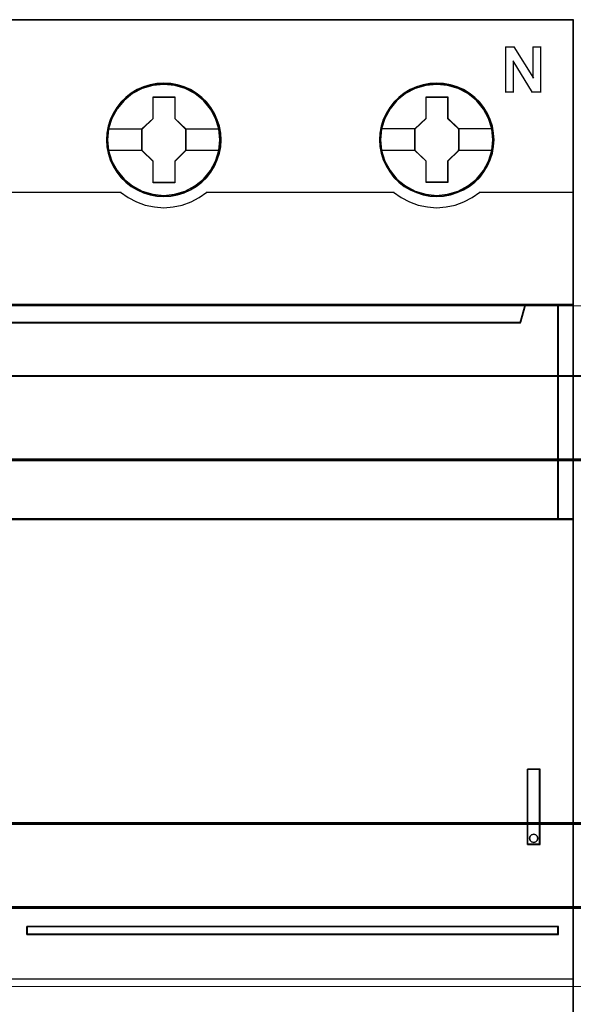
# Model space of a CAD drawing. Header units: millimetres. Extents: x -1290 to 1795, y -4192 to -1311.
# Tile 453 of 656: x 1460.19 to 1467.49, y -3629.62 to -3616.65. Entities that reach past the tile are written whole.
import ezdxf

# ---------------------------------------------------------------- set-up
doc = ezdxf.new("R2010")
doc.units = ezdxf.units.MM
doc.layers.add('30', color=7, linetype='Continuous')
doc.layers.add('45', color=7, linetype='Continuous')
doc.layers.add('Aparatura', color=7, linetype='Continuous', lineweight=13)

# ---------------------------------------------------------------- blocks, each defined once
blk = doc.blocks.new('*U187')
at = {"layer": '30', "color": 7}
for points in [[(117.203183, -107.160425), (764.797637, -107.160425), (117.203183, -107.160425)], [(764.797637, -107.160425), (117.203183, -107.160425), (117.203183, -109.696477), (117.203183, -111.193163), (117.203183, -112.731424), (764.797637, -112.731424), (764.797637, -111.193163), (764.797637, -109.696477), (764.797637, -107.160425)], [(117.203183, -112.643451), (764.797637, -112.643451), (117.203183, -112.643451)], [(764.797637, -112.643451), (117.203183, -112.643451), (117.203183, -114.16314), (117.203183, -135.233417), (117.203183, -136.712033), (764.797637, -136.712033), (764.797637, -135.233417), (764.797637, -114.16314), (764.797637, -112.643451)], [(117.203183, -136.624061), (764.797637, -136.624061), (117.203183, -136.624061)], [(764.797637, -136.624061), (117.203183, -136.624061), (117.203183, -138.120672), (117.203183, -139.700428), (117.203183, -142.236353), (764.797637, -142.236353), (764.797637, -139.700428), (764.797637, -138.120672), (764.797637, -136.624061)], [(764.754661, -136.667149), (117.246158, -136.667149), (117.246158, -138.14078), (117.246158, -139.696279), (117.246158, -142.193264), (764.754661, -142.193264), (764.754661, -139.696279), (764.754661, -138.14078), (764.754661, -136.667149)], [(117.203183, -142.14838), (764.797637, -142.14838), (117.203183, -142.14838)]]:
    blk.add_lwpolyline(points, close=True, dxfattribs=at)
at = {"layer": '30', "color": 59}
blk.add_lwpolyline([(764.754661, -107.203514), (117.246158, -107.203514), (117.246158, -109.700336), (117.246158, -111.17387), (117.246158, -112.688335), (764.754661, -112.688335), (764.754661, -111.17387), (764.754661, -109.700336), (764.754661, -107.203514)], close=True, dxfattribs=at)
blk = doc.blocks.new('*U207')
at = {"layer": '45', "color": 7}
for points in [[(279.629142, -233.600374), (207.595016, -233.600374), (207.595016, -315.623143), (279.629142, -315.623143), (279.629142, -233.600374)], [(279.609444, -233.621918), (207.616504, -233.621918), (207.616504, -315.601598), (279.609444, -315.601598), (279.609444, -233.621918)], [(256.391922, -241.521569), (256.369527, -241.073672), (256.296744, -240.620245), (256.139978, -240.194466), (255.960818, -239.779746), (255.725671, -239.387144), (255.445733, -239.044309), (255.121005, -238.723592), (254.757086, -238.447112), (254.38197, -238.20381), (253.956464, -238.021333), (253.52536, -237.894152), (253.071861, -237.811208), (252.618362, -237.78356), (252.164863, -237.811208), (251.722561, -237.894152), (251.274661, -238.021333), (250.860353, -238.20381), (250.474039, -238.447112), (250.115719, -238.723592), (249.779793, -239.044309), (249.516652, -239.387144), (249.270307, -239.779746), (249.07435, -240.194466), (248.956776, -240.620245), (248.867196, -241.073672), (248.833604, -241.521569), (248.867196, -241.969467), (248.956776, -242.406305), (249.07435, -242.832084), (249.270307, -243.246804), (249.516652, -243.639406), (249.779793, -243.99883), (250.115719, -244.314017), (250.474039, -244.590497), (250.860353, -244.82274), (251.274661, -245.005217), (251.722561, -245.143457), (252.164863, -245.23193), (252.618362, -245.254049), (253.071861, -245.23193), (253.52536, -245.143457), (253.956464, -245.005217), (254.38197, -244.82274), (254.757086, -244.590497), (255.121005, -244.314017), (255.445733, -243.99883), (255.725671, -243.639406), (255.960818, -243.246804), (256.139978, -242.832084), (256.296744, -242.406305), (256.369527, -241.969467), (256.391922, -241.521569)], [(256.391922, -241.521569), (256.369527, -241.073672), (256.296744, -240.620245), (256.139978, -240.194466), (255.960818, -239.779746), (255.725671, -239.387144), (255.445733, -239.044309), (255.121005, -238.723592), (254.757086, -238.447112), (254.38197, -238.20381), (253.956464, -238.021333), (253.52536, -237.894152), (253.071861, -237.811208), (252.618362, -237.78356), (252.164863, -237.811208), (251.722561, -237.894152), (251.274661, -238.021333), (250.860353, -238.20381), (250.474039, -238.447112), (250.115719, -238.723592), (249.779793, -239.044309), (249.516652, -239.387144), (249.270307, -239.779746), (249.07435, -240.194466), (248.956776, -240.620245), (248.867196, -241.073672), (248.833604, -241.521569), (248.867196, -241.969467), (248.956776, -242.406305), (249.07435, -242.832084), (249.270307, -243.246804), (249.516652, -243.639406), (249.779793, -243.99883), (250.115719, -244.314017), (250.474039, -244.590497), (250.860353, -244.82274), (251.274661, -245.005217), (251.722561, -245.143457), (252.164863, -245.23193), (252.618362, -245.254049), (253.071861, -245.23193), (253.52536, -245.143457), (253.956464, -245.005217), (254.38197, -244.82274), (254.757086, -244.590497), (255.121005, -244.314017), (255.445733, -243.99883), (255.725671, -243.639406), (255.960818, -243.246804), (256.139978, -242.832084), (256.296744, -242.406305), (256.369527, -241.969467), (256.391922, -241.521569)], [(256.370435, -241.521553), (256.348167, -241.076239), (256.275797, -240.625427), (256.119923, -240.202104), (255.941782, -239.789776), (255.707971, -239.399439), (255.429625, -239.058581), (255.106744, -238.739715), (254.744894, -238.464829), (254.37191, -238.22293), (253.948824, -238.041506), (253.520171, -237.915059), (253.069251, -237.832593), (252.61833, -237.805105), (252.167409, -237.832593), (251.727623, -237.915059), (251.282269, -238.041506), (250.870317, -238.22293), (250.486199, -238.464829), (250.129916, -238.739715), (249.795901, -239.058581), (249.534256, -239.399439), (249.289311, -239.789776), (249.094469, -240.202104), (248.977564, -240.625427), (248.888493, -241.076239), (248.855091, -241.521553), (248.888493, -241.966868), (248.977564, -242.401186), (249.094469, -242.82451), (249.289311, -243.236838), (249.534256, -243.627175), (249.795901, -243.984525), (250.129916, -244.297895), (250.486199, -244.57278), (250.870317, -244.803684), (251.282269, -244.985108), (251.727623, -245.12255), (252.167409, -245.210514), (252.61833, -245.232505), (253.069251, -245.210514), (253.520171, -245.12255), (253.948824, -244.985108), (254.37191, -244.803684), (254.744894, -244.57278), (255.106744, -244.297895), (255.429625, -243.984525), (255.707971, -243.627175), (255.941782, -243.236838), (256.119923, -242.82451), (256.275797, -242.401186), (256.348167, -241.966868), (256.370435, -241.521553)], [(274.391501, -241.516183), (274.363513, -241.068286), (274.296344, -240.614859), (274.139616, -240.18908), (273.960499, -239.77436), (273.725407, -239.381758), (273.445535, -239.038923), (273.115287, -238.718206), (272.751454, -238.441726), (272.382024, -238.198424), (271.951022, -238.015947), (271.525617, -237.888766), (271.066628, -237.805822), (270.613237, -237.778174), (270.159845, -237.805822), (269.717648, -237.888766), (269.269854, -238.015947), (268.861242, -238.198424), (268.469422, -238.441726), (268.111186, -238.718206), (267.780938, -239.038923), (267.517859, -239.381758), (267.271572, -239.77436), (267.075662, -240.18908), (266.952519, -240.614859), (266.86296, -241.068286), (266.834973, -241.516183), (266.86296, -241.964081), (266.952519, -242.400919), (267.075662, -242.826698), (267.271572, -243.241418), (267.517859, -243.63402), (267.780938, -243.993444), (268.111186, -244.308631), (268.469422, -244.585111), (268.861242, -244.817354), (269.269854, -244.999831), (269.717648, -245.138071), (270.159845, -245.226544), (270.613237, -245.248663), (271.066628, -245.226544), (271.525617, -245.138071), (271.951022, -244.999831), (272.382024, -244.817354), (272.751454, -244.585111), (273.115287, -244.308631), (273.445535, -243.993444), (273.725407, -243.63402), (273.960499, -243.241418), (274.139616, -242.826698), (274.296344, -242.400919), (274.363513, -241.964081), (274.391501, -241.516183)], [(274.391501, -241.516183), (274.363513, -241.068286), (274.296344, -240.614859), (274.139616, -240.18908), (273.960499, -239.77436), (273.725407, -239.381758), (273.445535, -239.038923), (273.115287, -238.718206), (272.751454, -238.441726), (272.382024, -238.198424), (271.951022, -238.015947), (271.525617, -237.888766), (271.066628, -237.805822), (270.613237, -237.778174), (270.159845, -237.805822), (269.717648, -237.888766), (269.269854, -238.015947), (268.861242, -238.198424), (268.469422, -238.441726), (268.111186, -238.718206), (267.780938, -239.038923), (267.517859, -239.381758), (267.271572, -239.77436), (267.075662, -240.18908), (266.952519, -240.614859), (266.86296, -241.068286), (266.834973, -241.516183), (266.86296, -241.964081), (266.952519, -242.400919), (267.075662, -242.826698), (267.271572, -243.241418), (267.517859, -243.63402), (267.780938, -243.993444), (268.111186, -244.308631), (268.469422, -244.585111), (268.861242, -244.817354), (269.269854, -244.999831), (269.717648, -245.138071), (270.159845, -245.226544), (270.613237, -245.248663), (271.066628, -245.226544), (271.525617, -245.138071), (271.951022, -244.999831), (272.382024, -244.817354), (272.751454, -244.585111), (273.115287, -244.308631), (273.445535, -243.993444), (273.725407, -243.63402), (273.960499, -243.241418), (274.139616, -242.826698), (274.296344, -242.400919), (274.363513, -241.964081), (274.391501, -241.516183)], [(274.371804, -241.516167), (274.343962, -241.070853), (274.277143, -240.620041), (274.121232, -240.196718), (273.943048, -239.78439), (273.709182, -239.394053), (273.43077, -239.053195), (273.102243, -238.734328), (272.740307, -238.459443), (272.372803, -238.217544), (271.944048, -238.03612), (271.520861, -237.909673), (271.064265, -237.827207), (270.613237, -237.799719), (270.162209, -237.827207), (269.722317, -237.909673), (269.276857, -238.03612), (268.870375, -238.217544), (268.480598, -238.459443), (268.12423, -238.734328), (267.795703, -239.053195), (267.533996, -239.394053), (267.288993, -239.78439), (267.094104, -240.196718), (266.971603, -240.620041), (266.882511, -241.070853), (266.85467, -241.516167), (266.882511, -241.961482), (266.971603, -242.3958), (267.094104, -242.819124), (267.288993, -243.231451), (267.533996, -243.621789), (267.795703, -243.979139), (268.12423, -244.292509), (268.480598, -244.567394), (268.870375, -244.798297), (269.276857, -244.979722), (269.722317, -245.117164), (270.162209, -245.205128), (270.613237, -245.227119), (271.064265, -245.205128), (271.520861, -245.117164), (271.944048, -244.979722), (272.372803, -244.798297), (272.740307, -244.567394), (273.102243, -244.292509), (273.43077, -243.979139), (273.709182, -243.621789), (273.943048, -243.231451), (274.121232, -242.819124), (274.277143, -242.3958), (274.343962, -241.961482), (274.371804, -241.516167)], [(251.906913, -238.684831), (253.348103, -238.684831), (253.348103, -240.10328), (254.065873, -240.801423), (254.065873, -242.225414), (253.348103, -242.940179), (253.348103, -244.342007), (251.906913, -244.342007), (251.906913, -242.940179), (251.172188, -242.225414), (251.172188, -240.801423), (251.906913, -240.10328), (251.906913, -238.684831)], [(251.906913, -238.684831), (253.348103, -238.684831), (253.348103, -238.684831), (253.348103, -240.10328), (253.348103, -240.10328), (254.065873, -240.801423), (254.065873, -240.801423), (254.065873, -242.225414), (254.065873, -242.225414), (253.348103, -242.940179), (253.348103, -242.940179), (253.348103, -244.342007), (253.348103, -244.342007), (251.906913, -244.342007), (251.906913, -244.342007), (251.906913, -242.940179), (251.906913, -242.940179), (251.172188, -242.225414), (251.172188, -242.225414), (251.172188, -240.801423), (251.172188, -240.801423), (251.906913, -240.10328), (251.906913, -240.10328), (251.906913, -238.684831), (251.906913, -238.684831)], [(251.917489, -238.706375), (253.337275, -238.706375), (253.337275, -240.114021), (254.044385, -240.806846), (254.044385, -242.219991), (253.337275, -242.929312), (253.337275, -244.320462), (251.917489, -244.320462), (251.917489, -242.929312), (251.193676, -242.219991), (251.193676, -240.806846), (251.917489, -240.114021), (251.917489, -238.706375)], [(269.906771, -238.679444), (271.342309, -238.679444), (271.342309, -240.097894), (272.060079, -240.796037), (272.060079, -242.220028), (271.342309, -242.934793), (271.342309, -244.33662), (269.906771, -244.33662), (269.906771, -242.934793), (269.166394, -242.220028), (269.166394, -240.796037), (269.906771, -240.097894), (269.906771, -238.679444)], [(269.906771, -238.679444), (271.342309, -238.679444), (271.342309, -238.679444), (271.342309, -240.097894), (271.342309, -240.097894), (272.060079, -240.796037), (272.060079, -240.796037), (272.060079, -242.220028), (272.060079, -242.220028), (271.342309, -242.934793), (271.342309, -242.934793), (271.342309, -244.33662), (271.342309, -244.33662), (269.906771, -244.33662), (269.906771, -244.33662), (269.906771, -242.934793), (269.906771, -242.934793), (269.166394, -242.220028), (269.166394, -242.220028), (269.166394, -240.796037), (269.166394, -240.796037), (269.906771, -240.097894), (269.906771, -240.097894), (269.906771, -238.679444), (269.906771, -238.679444)], [(269.917263, -238.700989), (271.331482, -238.700989), (271.331482, -240.108635), (272.038591, -240.80146), (272.038591, -242.214605), (271.331482, -242.923926), (271.331482, -244.315076), (269.917263, -244.315076), (269.917263, -242.923926), (269.187882, -242.214605), (269.187882, -240.80146), (269.917263, -240.108635), (269.917263, -238.700989)], [(276.132852, -253.547517), (211.09264, -253.547517), (210.769611, -252.361875), (207.595016, -252.361875), (207.595016, -266.534438), (208.341324, -266.534438), (208.341324, -265.905772), (208.341324, -265.232989), (208.341324, -262.089658), (210.697208, -261.852529), (213.053092, -261.687091), (215.414545, -261.604372), (217.781567, -261.604372), (220.14302, -261.687091), (222.498904, -261.852529), (224.854788, -262.089658), (224.854788, -265.232989), (224.854788, -265.905772), (224.854788, -266.534438), (225.601096, -266.534438), (278.633542, -266.534438), (278.633542, -252.361875), (276.455881, -252.361875), (276.132852, -253.547517)], [(211.091088, -253.588105), (276.13486, -253.588105), (276.457907, -252.361875), (210.768041, -252.361875), (211.091088, -253.588105)], [(278.588776, -252.361875), (278.588776, -266.534438), (279.629142, -266.534438), (279.629142, -252.361875), (278.588776, -252.361875)], [(276.590414, -287.967433), (277.432018, -287.967433), (277.432018, -282.987108), (276.590414, -282.987108), (276.590414, -287.967433)], [(276.771914, -287.422841), (276.863055, -287.321104), (277.008883, -287.285197), (277.142557, -287.321104), (277.239775, -287.422841), (277.276232, -287.554501), (277.239775, -287.692145), (277.142557, -287.781913), (277.008883, -287.823805), (276.863055, -287.781913), (276.771914, -287.692145), (276.735457, -287.554501), (276.771914, -287.422841)], [(243.590591, -293.366078), (243.590591, -293.897504), (278.633542, -293.897504), (278.633542, -293.366078), (243.590591, -293.366078)]]:
    blk.add_lwpolyline(points, close=True, dxfattribs=at)
at = {"layer": '45', "color": 139}
for points in [[(279.629142, -233.600374), (207.595016, -233.600374), (207.595016, -315.623143), (279.629142, -315.623143), (279.629142, -233.600374)], [(256.320297, -241.521498), (256.247508, -240.802622), (256.040339, -240.116925), (255.693192, -239.486526), (255.228462, -238.928015), (254.674146, -238.47457), (254.030244, -238.137251), (253.335949, -237.927119), (252.613658, -237.860761), (251.891368, -237.927119), (251.191474, -238.137251), (250.55877, -238.47457), (249.993256, -238.928015), (249.528526, -239.486526), (249.186978, -240.116925), (248.979809, -240.802622), (248.90702, -241.521498), (248.979809, -242.234844), (249.186978, -242.920541), (249.528526, -243.550939), (249.993256, -244.103921), (250.55877, -244.557366), (251.191474, -244.894684), (251.891368, -245.110347), (252.613658, -245.182235), (253.335949, -245.110347), (254.030244, -244.894684), (254.674146, -244.557366), (255.228462, -244.103921), (255.693192, -243.550939), (256.040339, -242.920541), (256.247508, -242.234844), (256.320297, -241.521498)], [(256.314925, -241.516112), (256.242131, -240.797236), (256.03495, -240.117069), (255.693381, -239.48114), (255.234222, -238.928159), (254.668673, -238.474714), (254.030331, -238.137395), (253.330394, -237.921732), (252.608059, -237.855375), (251.885724, -237.921732), (251.196986, -238.137395), (250.553044, -238.474714), (249.993095, -238.928159), (249.533936, -239.48114), (249.192367, -240.117069), (248.979586, -240.797236), (248.912392, -241.516112), (248.979586, -242.229458), (249.192367, -242.920684), (249.533936, -243.545553), (249.993095, -244.104065), (250.553044, -244.557509), (251.196986, -244.894828), (251.885724, -245.104961), (252.608059, -245.176848), (253.330394, -245.104961), (254.030331, -244.894828), (254.668673, -244.557509), (255.234222, -244.104065), (255.693381, -243.545553), (256.03495, -242.920684), (256.242131, -242.229458), (256.314925, -241.516112)], [(274.314503, -241.516112), (274.241712, -240.797236), (274.034537, -240.117069), (273.692978, -239.48114), (273.233833, -238.928159), (272.668302, -238.474714), (272.02438, -238.137395), (271.330064, -237.921732), (270.607751, -237.855375), (269.885438, -237.921732), (269.196722, -238.137395), (268.552799, -238.474714), (267.992867, -238.928159), (267.533723, -239.48114), (267.186565, -240.117069), (266.97379, -240.797236), (266.906598, -241.516112), (266.97379, -242.229458), (267.186565, -242.920684), (267.533723, -243.545553), (267.992867, -244.104065), (268.552799, -244.557509), (269.196722, -244.894828), (269.885438, -245.104961), (270.607751, -245.176848), (271.330064, -245.104961), (272.02438, -244.894828), (272.668302, -244.557509), (273.233833, -244.104065), (273.692978, -243.545553), (274.034537, -242.920684), (274.241712, -242.229458), (274.314503, -241.516112)], [(274.314503, -241.521498), (274.241712, -240.802622), (274.034537, -240.116925), (273.692978, -239.486526), (273.228234, -238.928015), (272.673901, -238.47457), (272.029979, -238.137251), (271.330064, -237.927119), (270.61335, -237.860761), (269.891038, -237.927119), (269.191122, -238.137251), (268.558399, -238.47457), (267.992867, -238.928015), (267.528123, -239.486526), (267.186565, -240.116925), (266.97939, -240.802622), (266.906598, -241.521498), (266.97939, -242.234844), (267.186565, -242.920541), (267.528123, -243.550939), (267.992867, -244.103921), (268.558399, -244.557366), (269.191122, -244.894684), (269.891038, -245.110347), (270.61335, -245.182235), (271.330064, -245.110347), (272.029979, -244.894684), (272.673901, -244.557366), (273.228234, -244.103921), (273.692978, -243.550939), (274.034537, -242.920541), (274.241712, -242.234844), (274.314503, -241.521498)], [(277.276232, -287.554501), (277.239775, -287.422841), (277.142557, -287.321104), (277.008883, -287.285197), (276.863055, -287.321104), (276.771914, -287.422841), (276.735457, -287.554501), (276.771914, -287.692145), (276.863055, -287.781913), (277.008883, -287.823805), (277.142557, -287.781913), (277.239775, -287.692145), (277.276232, -287.554501)]]:
    blk.add_lwpolyline(points, close=True, dxfattribs=at)
for points in [[(275.156107, -235.38137), (275.750601, -235.38137)], [(275.156107, -235.38137), (275.156107, -238.393982)], [(275.705835, -235.38137), (276.996891, -237.463986)], [(276.953916, -235.38137), (277.4929, -235.38137)], [(276.953916, -235.38137), (276.953916, -237.463986)], [(277.448134, -235.38137), (277.448134, -238.393982)], [(275.650325, -236.30598), (275.650325, -238.393982)], [(276.930637, -238.393982), (275.650325, -236.30598)], [(275.156107, -238.350894), (275.695091, -238.350894)], [(276.885871, -238.350894), (277.4929, -238.350894)], [(237.418233, -244.957815), (249.807715, -244.957815)], [(249.762949, -244.957815), (250.267838, -245.313395), (250.811995, -245.600154), (251.389811, -245.818091), (251.995677, -245.944265), (252.607153, -245.990146), (253.224239, -245.944265), (253.824495, -245.818091), (254.413531, -245.600154), (254.957689, -245.313395), (255.462577, -244.957815)], [(255.417811, -244.957815), (267.807294, -244.957815)], [(267.764318, -244.957815), (268.269069, -245.313395), (268.813078, -245.600154), (269.390737, -245.818091), (269.996437, -245.944265), (270.607746, -245.990146), (271.224664, -245.944265), (271.824756, -245.818091), (272.408024, -245.600154), (272.957641, -245.313395), (273.456783, -244.957815)], [(273.413808, -244.957815), (279.629142, -244.957815)], [(207.595016, -252.361875), (279.629142, -252.361875)], [(276.457907, -252.361875), (276.090824, -253.588105)], [(278.588776, -266.534438), (278.588776, -252.361875)], [(211.092148, -253.545016), (276.1338, -253.545016)], [(279.629142, -266.489554), (224.844313, -266.489554)], [(276.590414, -287.967433), (276.590414, -282.987108)], [(276.590414, -282.987108), (277.432018, -282.987108)], [(277.387252, -287.967433), (277.387252, -282.987108)], [(276.590414, -287.922549), (277.432018, -287.922549)], [(243.590591, -293.897504), (243.590591, -293.366078)], [(243.590591, -293.366078), (278.633542, -293.366078)], [(243.590591, -293.854415), (278.633542, -293.854415)], [(278.588776, -293.897504), (278.588776, -293.366078)], [(207.595016, -296.816758), (279.629142, -296.816758)]]:
    blk.add_lwpolyline(points, dxfattribs=at)
at = {"layer": '45', "color": 7}
for points in [[(248.90702, -240.7854), (251.215164, -240.7854)], [(254.021107, -240.7854), (256.320297, -240.7854)], [(266.906598, -240.780014), (269.21116, -240.780014)], [(272.015313, -240.780014), (274.319875, -240.780014)], [(248.90702, -242.198348), (251.215164, -242.198348)], [(254.021107, -242.198348), (256.320297, -242.198348)], [(266.906598, -242.192962), (269.21116, -242.192962)], [(272.015313, -242.192962), (274.319875, -242.192962)]]:
    blk.add_lwpolyline(points, dxfattribs=at)
at = {"layer": '45', "color": 140}
for points in [[(276.132852, -253.547517), (211.09264, -253.547517), (210.769611, -252.361875), (207.595016, -252.361875), (207.595016, -266.534438), (208.341324, -266.534438), (208.341324, -265.905772), (208.341324, -265.232989), (208.341324, -262.089658), (210.697208, -261.852529), (213.053092, -261.687091), (215.414545, -261.604372), (217.781567, -261.604372), (220.14302, -261.687091), (222.498904, -261.852529), (224.854788, -262.089658), (224.854788, -265.232989), (224.854788, -265.905772), (224.854788, -266.534438), (225.601096, -266.534438), (278.633542, -266.534438), (278.633542, -252.361875), (276.455881, -252.361875), (276.132852, -253.547517)], [(276.112877, -253.565457), (211.112012, -253.565457), (210.789178, -252.383419), (207.616504, -252.383419), (207.616504, -266.512894), (208.36236, -266.512894), (208.36236, -265.886139), (208.36236, -265.215401), (208.36236, -262.081627), (210.716819, -261.845219), (213.071277, -261.680284), (215.431302, -261.597816), (217.796893, -261.597816), (220.156917, -261.680284), (222.511376, -261.845219), (224.865834, -262.081627), (224.865834, -265.215401), (224.865834, -265.886139), (224.865834, -266.512894), (225.611691, -266.512894), (278.612054, -266.512894), (278.612054, -252.383419), (276.435711, -252.383419), (276.112877, -253.565457)], [(211.112364, -253.566561), (276.113584, -253.566561), (276.436419, -252.383419), (210.789529, -252.383419), (211.112364, -253.566561)], [(278.588776, -252.361875), (278.588776, -266.534438), (279.629142, -266.534438), (279.629142, -252.361875), (278.588776, -252.361875)]]:
    blk.add_lwpolyline(points, close=True, dxfattribs=at)
at = {"layer": '45', "color": 59}
for points in [[(211.091088, -253.588105), (276.13486, -253.588105), (276.457907, -252.361875), (210.768041, -252.361875), (211.091088, -253.588105)], [(278.610264, -252.383419), (278.610264, -266.512894), (279.609444, -266.512894), (279.609444, -252.383419), (278.610264, -252.383419)], [(276.590414, -287.967433), (277.432018, -287.967433), (277.432018, -282.987108), (276.590414, -282.987108), (276.590414, -287.967433)], [(276.771914, -287.422841), (276.863055, -287.321104), (277.008883, -287.285197), (277.142557, -287.321104), (277.239775, -287.422841), (277.276232, -287.554501), (277.239775, -287.692145), (277.142557, -287.781913), (277.008883, -287.823805), (276.863055, -287.781913), (276.771914, -287.692145), (276.735457, -287.554501), (276.771914, -287.422841)]]:
    blk.add_lwpolyline(points, close=True, dxfattribs=at)
at = {"layer": '45', "color": 1}
for points in [[(243.590591, -293.366078), (243.590591, -293.897504), (278.633542, -293.897504), (278.633542, -293.366078), (243.590591, -293.366078)], [(243.612079, -293.385827), (243.612079, -293.877755), (278.612054, -293.877755), (278.612054, -293.385827), (243.612079, -293.385827)]]:
    blk.add_lwpolyline(points, close=True, dxfattribs=at)

msp = doc.modelspace()

# ---------------------------------------------------------------- linework, layer by layer
at = {"layer": 'Aparatura', "color": 7, "lineweight": 13}
for points in [[(1412.53, -3629.392), (1412.53, -3620.418), (1542.039, -3620.418), (1542.039, -3629.392)], [(1412.53, -3629.392), (1542.039, -3629.392)]]:
    msp.add_lwpolyline(points, dxfattribs=at)
msp.add_lwpolyline([(1542.039, -3629.392), (1412.53, -3629.392), (1412.53, -3620.418), (1542.039, -3620.418), (1542.039, -3629.392)], close=True, dxfattribs=at)

# ---------------------------------------------------------------- block references
at = {"layer": 'Aparatura', "color": 7, "lineweight": 13, "xscale": 0.2, "yscale": 0.2, "zscale": 0.2}
for name, p in [('*U207', (1411.57, -3569.926)), ('*U187', (1388.984, -3599.91))]:
    msp.add_blockref(name, p, dxfattribs=at)

doc.saveas('drawing.dxf')
